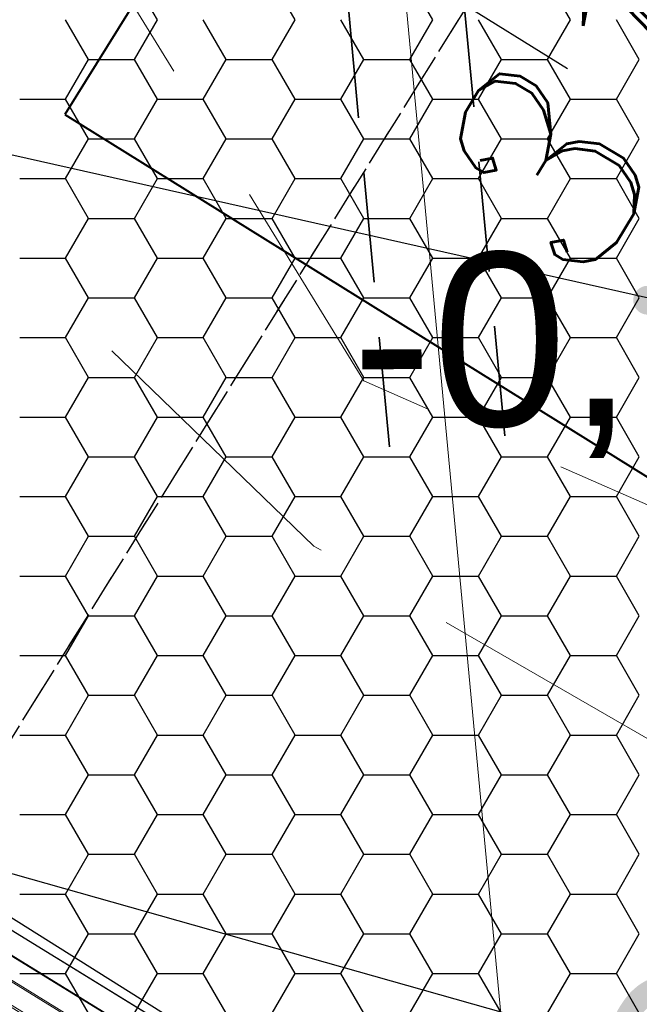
# Model space of a CAD drawing. Extents: x 4615668 to 9294084, y 5325188 to 10688993.
# Tile 613 of 656: x 4651584.59 to 4651586.73, y 5338721.03 to 5338724.44. Entities that reach past the tile are written whole.
import ezdxf

# ---------------------------------------------------------------- set-up
doc = ezdxf.new("R2010")
doc.units = 0
doc.header["$MEASUREMENT"] = 0
for name, pattern in [('DASHED', [19.049999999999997, 12.7, -6.35]), ('KTCR', [1.5, 1, -0.5]), ('l423_500', [2, 1.5, -0.5])]:
    doc.linetypes.add(name, pattern=pattern)
for name, color, linetype, lineweight in [('!0017A_GR_DR_WYMPROJ', 1, 'Continuous', 30), ('chodnik', 7, 'l423_500', 13), ('pkt_wys', 7, 'Continuous', 13), ('PROJEKTOWANA_WODA', 150, 'Continuous', 40), ('t', 7, 'Continuous', 13), ('Wymiar', 7, 'Continuous', 9)]:
    doc.layers.add(name, color=color, linetype=linetype, lineweight=lineweight)
for name, color, linetype in [('1', 7, 'Continuous'), ('_bloki_instalacje_elektryczne', 102, 'Continuous'), ('DIM', 7, 'Continuous'), ('OPIS', 7, 'Continuous'), ('proj_tt_ww', 5, 'Continuous')]:
    doc.layers.add(name, color=color, linetype=linetype)
doc.styles.add('ARIAL_CE', font='arial.ttf', dxfattribs={"height": 15})
doc.styles.add('Style-ITALIC_1250', font='ITALIC_1250.shx')
doc.styles.add('STYLE2', font='arial.ttf')
doc.dimstyles.new('1-500', dxfattribs={"dimtxt": 1, "dimasz": 0.5, "dimexe": 0.18, "dimexo": 0.0625, "dimgap": 0.3, "dimtad": 1, "dimzin": 0, "dimdsep": 46, "dimtxsty": 'STYLE2', "dimblk": 'DOT', "dimcen": 0.09, "dimadec": 0, "dimazin": 0, "dimtfac": 1, "dimtmove": 0, "dimatfit": 0, "dimldrblk": 'DOT', "dimfxl": 0, "dimtolj": 1, "dimtzin": 0, "dimarcsym": 0})

# ---------------------------------------------------------------- blocks, each defined once
blk = doc.blocks.new('G$C30F5686F')
at = {"layer": '1', "color": 254, "linetype": 'Continuous', "lineweight": 30, "ltscale": 0.01, "transparency": 33554528}
for p, q in [((6.495181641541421, 11.65023570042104), (6.415806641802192, 11.78771723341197)), ((6.971431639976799, 11.65023569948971), (6.89205664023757, 11.78771723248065)), ((7.447681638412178, 11.65023569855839), (7.368306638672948, 11.78771723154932)), ((7.923931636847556, 11.65023569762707), (7.844556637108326, 11.787717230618)), ((6.257056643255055, 11.51275416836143), (6.177681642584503, 11.65023570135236)), ((6.415806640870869, 11.512754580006), (6.495181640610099, 11.65023611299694)), ((6.733306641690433, 11.5127541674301), (6.653931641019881, 11.65023570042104)), ((6.892056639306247, 11.51275458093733), (6.971431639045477, 11.65023611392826)), ((7.209556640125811, 11.51275416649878), (7.130181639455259, 11.65023569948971)), ((7.368306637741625, 11.51275458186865), (7.447681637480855, 11.65023611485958)), ((7.685806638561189, 11.51275416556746), (7.606431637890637, 11.65023569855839)), ((7.844556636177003, 11.51275458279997), (7.923931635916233, 11.6502361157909)), ((8.162056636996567, 11.51275416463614), (8.082681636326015, 11.65023569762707)), ((6.17768164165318, 11.37527304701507), (6.25705664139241, 11.512754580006)), ((6.257056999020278, 11.51275437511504), (6.415806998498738, 11.51275437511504)), ((6.495181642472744, 11.37527263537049), (6.415806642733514, 11.51275416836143)), ((6.653931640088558, 11.37527304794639), (6.733306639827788, 11.51275458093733)), ((6.733306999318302, 11.51275437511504), (6.892056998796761, 11.51275437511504)), ((6.971431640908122, 11.37527263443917), (6.892056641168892, 11.5127541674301)), ((7.130181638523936, 11.37527304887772), (7.209556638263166, 11.51275458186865)), ((7.209556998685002, 11.51275437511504), (7.368306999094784, 11.51275437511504)), ((7.4476816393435, 11.37527263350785), (7.36830663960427, 11.51275416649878)), ((7.606431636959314, 11.37527304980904), (7.685806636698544, 11.51275458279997)), ((7.685806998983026, 11.51275437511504), (7.844556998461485, 11.51275437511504)), ((7.923931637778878, 11.37527263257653), (7.844556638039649, 11.51275416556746)), ((8.082681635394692, 11.37527305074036), (8.162056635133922, 11.51275458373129)), ((6.018931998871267, 11.37527284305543), (6.177681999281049, 11.37527284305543)), ((6.257056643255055, 11.23779110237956), (6.177681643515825, 11.37527263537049)), ((6.415806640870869, 11.23779151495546), (6.495181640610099, 11.37527304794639)), ((6.49518199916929, 11.37527284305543), (6.653931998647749, 11.37527284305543)), ((6.733306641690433, 11.23779110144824), (6.653931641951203, 11.37527263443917)), ((6.892056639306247, 11.23779151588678), (6.971431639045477, 11.37527304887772)), ((6.971431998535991, 11.37527284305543), (7.130181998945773, 11.37527284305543)), ((7.209556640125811, 11.23779110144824), (7.130181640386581, 11.37527263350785)), ((7.368306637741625, 11.23779151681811), (7.447681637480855, 11.37527304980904)), ((7.447681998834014, 11.37527284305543), (7.606431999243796, 11.37527284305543)), ((7.685806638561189, 11.23779110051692), (7.606431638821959, 11.37527263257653)), ((7.844556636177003, 11.23779151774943), (7.923931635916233, 11.37527305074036)), ((7.923931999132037, 11.37527284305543), (8.082681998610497, 11.37527284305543)), ((8.162056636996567, 11.23779109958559), (8.082681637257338, 11.3752726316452)), ((6.177681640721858, 11.10030998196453), (6.25705664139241, 11.23779151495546)), ((6.257056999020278, 11.23779131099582), (6.415806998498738, 11.23779131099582)), ((6.495181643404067, 11.10030956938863), (6.415806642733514, 11.23779110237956)), ((6.653931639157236, 11.10030998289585), (6.733306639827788, 11.23779151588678)), ((6.733306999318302, 11.23779131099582), (6.892056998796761, 11.23779131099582)), ((6.971431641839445, 11.10030956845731), (6.892056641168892, 11.23779110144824)), ((7.130181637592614, 11.10030998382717), (7.209556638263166, 11.23779151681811)), ((7.209556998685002, 11.23779131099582), (7.368306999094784, 11.23779131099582)), ((7.447681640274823, 11.10030956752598), (7.36830663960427, 11.23779110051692)), ((7.606431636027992, 11.1003099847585), (7.685806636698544, 11.23779151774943)), ((7.685806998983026, 11.23779131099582), (7.844556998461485, 11.23779131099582)), ((7.923931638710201, 11.10030956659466), (7.844556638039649, 11.23779109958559)), ((8.08268163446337, 11.10030998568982), (8.162056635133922, 11.23779151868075)), ((6.018931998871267, 11.10030977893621), (6.177681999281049, 11.10030977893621)), ((6.257056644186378, 10.96282803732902), (6.177681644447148, 11.10030957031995)), ((6.415806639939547, 10.96282844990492), (6.495181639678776, 11.10030998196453)), ((6.49518199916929, 11.10030977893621), (6.653931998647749, 11.10030977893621)), ((6.733306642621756, 10.9628280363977), (6.653931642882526, 11.10030956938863)), ((6.892056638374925, 10.96282845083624), (6.971431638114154, 11.10030998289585)), ((6.971431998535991, 11.10030977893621), (7.130181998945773, 11.10030977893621)), ((7.209556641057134, 10.96282803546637), (7.130181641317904, 11.10030956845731)), ((7.368306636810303, 10.96282845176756), (7.447681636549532, 11.10030998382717)), ((7.447681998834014, 11.10030977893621), (7.606431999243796, 11.10030977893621)), ((7.685806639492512, 10.96282803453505), (7.606431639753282, 11.10030956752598)), ((7.844556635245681, 10.96282845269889), (7.92393163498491, 11.1003099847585)), ((7.923931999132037, 11.10030977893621), (8.082681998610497, 11.10030977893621)), ((8.16205663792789, 10.96282803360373), (8.08268163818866, 11.10030956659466)), ((6.177681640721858, 10.82534691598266), (6.257056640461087, 10.9628284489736)), ((6.257056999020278, 10.9628282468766), (6.415806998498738, 10.9628282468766)), ((6.495181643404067, 10.82534650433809), (6.415806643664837, 10.96282803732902)), ((6.653931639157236, 10.82534691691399), (6.733306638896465, 10.96282844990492)), ((6.733306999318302, 10.9628282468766), (6.892056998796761, 10.9628282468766)), ((6.971431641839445, 10.82534650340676), (6.892056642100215, 10.9628280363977)), ((7.130181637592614, 10.82534691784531), (7.209556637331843, 10.96282845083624)), ((7.209556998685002, 10.9628282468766), (7.368306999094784, 10.9628282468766)), ((7.447681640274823, 10.82534650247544), (7.368306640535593, 10.96282803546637)), ((7.606431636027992, 10.82534691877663), (7.685806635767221, 10.96282845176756)), ((7.685806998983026, 10.9628282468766), (7.844556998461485, 10.9628282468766)), ((7.923931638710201, 10.82534650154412), (7.844556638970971, 10.96282803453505)), ((8.08268163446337, 10.82534691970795), (8.1620566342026, 10.96282845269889)), ((6.018931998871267, 10.82534671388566), (6.177681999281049, 10.82534671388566)), ((6.257056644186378, 10.68786497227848), (6.177681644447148, 10.82534650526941)), ((6.415806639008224, 10.68786538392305), (6.495181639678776, 10.82534691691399)), ((6.49518199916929, 10.82534671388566), (6.653931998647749, 10.82534671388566)), ((6.733306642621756, 10.68786497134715), (6.653931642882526, 10.82534650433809)), ((6.892056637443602, 10.68786538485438), (6.971431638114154, 10.82534691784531)), ((6.971431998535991, 10.82534671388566), (7.130181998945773, 10.82534671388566)), ((7.209556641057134, 10.68786497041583), (7.130181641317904, 10.82534650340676)), ((7.36830663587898, 10.6878653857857), (7.447681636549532, 10.82534691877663)), ((7.447681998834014, 10.82534671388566), (7.606431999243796, 10.82534671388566)), ((7.685806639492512, 10.68786496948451), (7.606431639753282, 10.82534650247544)), ((7.844556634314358, 10.68786538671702), (7.92393163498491, 10.82534691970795)), ((7.923931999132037, 10.82534671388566), (8.082681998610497, 10.82534671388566)), ((8.16205663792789, 10.68786496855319), (8.08268163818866, 10.82534650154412)), ((6.177681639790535, 10.55038385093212), (6.257056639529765, 10.68786538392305)), ((6.257056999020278, 10.68786518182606), (6.415806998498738, 10.68786518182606)), ((6.495181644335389, 10.55038343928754), (6.415806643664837, 10.68786497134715)), ((6.653931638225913, 10.55038385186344), (6.733306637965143, 10.68786538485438)), ((6.733306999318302, 10.68786518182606), (6.892056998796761, 10.68786518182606)), ((6.971431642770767, 10.55038343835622), (6.892056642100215, 10.68786497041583)), ((7.130181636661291, 10.55038385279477), (7.209556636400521, 10.6878653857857)), ((7.209556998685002, 10.68786518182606), (7.368306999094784, 10.68786518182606)), ((7.447681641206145, 10.5503834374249), (7.368306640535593, 10.68786496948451)), ((7.606431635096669, 10.55038385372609), (7.685806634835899, 10.68786538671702)), ((7.685806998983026, 10.68786518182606), (7.844556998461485, 10.68786518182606)), ((7.923931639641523, 10.55038343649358), (7.844556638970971, 10.68786496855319)), ((8.082681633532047, 10.55038385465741), (8.162056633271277, 10.68786538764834)), ((6.018931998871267, 10.55038364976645), (6.177681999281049, 10.55038364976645)), ((6.2570566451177, 10.41290190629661), (6.17768164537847, 10.55038343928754)), ((6.415806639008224, 10.41290231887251), (6.495181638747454, 10.55038385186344)), ((6.49518199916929, 10.55038364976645), (6.653931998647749, 10.55038364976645)), ((6.733306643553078, 10.41290190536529), (6.653931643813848, 10.55038343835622)), ((6.892056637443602, 10.41290231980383), (6.971431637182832, 10.55038385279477)), ((6.971431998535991, 10.55038364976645), (7.130181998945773, 10.55038364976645)), ((7.209556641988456, 10.41290190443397), (7.130181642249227, 10.5503834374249)), ((7.36830663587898, 10.41290232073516), (7.44768163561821, 10.55038385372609)), ((7.447681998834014, 10.55038364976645), (7.606431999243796, 10.55038364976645)), ((7.685806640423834, 10.41290190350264), (7.606431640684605, 10.55038343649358)), ((7.844556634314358, 10.41290232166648), (7.923931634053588, 10.55038385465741)), ((7.923931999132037, 10.55038364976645), (8.082681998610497, 10.55038364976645)), ((8.162056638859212, 10.41290190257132), (8.082681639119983, 10.55038343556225)), ((6.177681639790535, 10.27542078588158), (6.257056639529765, 10.41290231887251)), ((6.257056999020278, 10.41290211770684), (6.415806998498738, 10.41290211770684)), ((6.495181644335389, 10.27542037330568), (6.415806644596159, 10.41290190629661)), ((6.653931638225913, 10.2754207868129), (6.733306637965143, 10.41290231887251)), ((6.733306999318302, 10.41290211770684), (6.892056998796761, 10.41290211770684)), ((6.971431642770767, 10.27542037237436), (6.892056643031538, 10.41290190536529)), ((7.130181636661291, 10.27542078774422), (7.209556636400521, 10.41290231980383)), ((7.209556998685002, 10.41290211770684), (7.368306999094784, 10.41290211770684)), ((7.447681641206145, 10.27542037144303), (7.368306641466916, 10.41290190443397)), ((7.606431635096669, 10.27542078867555), (7.685806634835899, 10.41290232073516)), ((7.685806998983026, 10.41290211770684), (7.844556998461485, 10.41290211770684)), ((7.923931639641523, 10.27542037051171), (7.844556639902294, 10.41290190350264)), ((8.082681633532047, 10.27542078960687), (8.162056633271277, 10.41290232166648)), ((6.018931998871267, 10.27542058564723), (6.177681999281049, 10.27542058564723)), ((6.257056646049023, 10.13793884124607), (6.17768164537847, 10.275420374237)), ((6.415806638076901, 10.13793925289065), (6.495181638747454, 10.27542078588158)), ((6.49518199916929, 10.27542058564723), (6.653931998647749, 10.27542058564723)), ((6.733306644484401, 10.13793884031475), (6.653931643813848, 10.27542037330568)), ((6.89205663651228, 10.13793925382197), (6.971431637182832, 10.2754207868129)), ((6.971431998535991, 10.27542058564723), (7.130181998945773, 10.27542058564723)), ((7.209556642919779, 10.13793883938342), (7.130181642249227, 10.27542037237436)), ((7.368306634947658, 10.13793925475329), (7.44768163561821, 10.27542078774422)), ((7.447681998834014, 10.27542058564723), (7.606431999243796, 10.27542058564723)), ((7.685806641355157, 10.1379388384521), (7.606431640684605, 10.27542037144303)), ((7.844556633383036, 10.13793925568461), (7.923931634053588, 10.27542078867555)), ((7.923931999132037, 10.27542058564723), (8.082681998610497, 10.27542058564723)), ((8.162056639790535, 10.13793883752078), (8.082681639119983, 10.27542037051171)), ((6.177681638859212, 10.00045771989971), (6.257056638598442, 10.13793925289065)), ((6.257056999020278, 10.13793905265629), (6.415806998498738, 10.13793905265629)), ((6.495181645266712, 10.00045730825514), (6.415806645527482, 10.13793884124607)), ((6.65393163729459, 10.00045772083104), (6.73330663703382, 10.13793925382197)), ((6.733306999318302, 10.13793905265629), (6.892056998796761, 10.13793905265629)), ((6.97143164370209, 10.00045730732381), (6.89205664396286, 10.13793884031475)), ((7.130181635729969, 10.00045772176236), (7.209556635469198, 10.13793925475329)), ((7.209556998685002, 10.13793905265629), (7.368306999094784, 10.13793905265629)), ((7.447681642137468, 10.00045730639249), (7.368306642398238, 10.13793883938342)), ((7.606431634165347, 10.00045772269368), (7.685806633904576, 10.13793925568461)), ((7.685806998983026, 10.13793905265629), (7.844556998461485, 10.13793905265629)), ((7.923931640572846, 10.00045730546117), (7.844556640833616, 10.1379388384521)), ((8.082681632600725, 10.000457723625), (8.162056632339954, 10.13793925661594)), ((6.018931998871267, 10.00045752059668), (6.177681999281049, 10.00045752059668)), ((6.257056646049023, 9.862975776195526), (6.177681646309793, 10.00045730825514)), ((6.415806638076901, 9.862976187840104), (6.495181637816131, 10.00045772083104)), ((6.49518199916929, 10.00045752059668), (6.653931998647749, 10.00045752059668)), ((6.733306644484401, 9.862975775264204), (6.653931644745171, 10.00045730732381)), ((6.89205663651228, 9.862976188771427), (6.971431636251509, 10.00045772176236)), ((6.971431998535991, 10.00045752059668), (7.130181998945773, 10.00045752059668)), ((7.209556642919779, 9.862975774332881), (7.130181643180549, 10.00045730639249)), ((7.368306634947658, 9.86297618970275), (7.447681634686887, 10.00045772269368)), ((7.447681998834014, 10.00045752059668), (7.606431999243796, 10.00045752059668)), ((7.685806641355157, 9.862975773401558), (7.606431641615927, 10.00045730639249)), ((7.844556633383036, 9.862976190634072), (7.923931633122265, 10.000457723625)), ((7.923931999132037, 10.00045752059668), (8.082681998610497, 10.00045752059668)), ((8.162056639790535, 9.862975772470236), (8.082681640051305, 10.00045730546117)), ((6.17768163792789, 9.725494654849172), (6.257056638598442, 9.862976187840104)), ((6.257056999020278, 9.862975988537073), (6.415806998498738, 9.862975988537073)), ((6.495181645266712, 9.725494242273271), (6.415806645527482, 9.862975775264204)), ((6.653931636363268, 9.725494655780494), (6.73330663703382, 9.862976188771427)), ((6.733306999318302, 9.862975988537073), (6.892056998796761, 9.862975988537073)), ((6.97143164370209, 9.725494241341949), (6.89205664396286, 9.862975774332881)), ((7.130181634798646, 9.725494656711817), (7.209556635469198, 9.86297618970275)), ((7.209556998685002, 9.862975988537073), (7.368306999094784, 9.862975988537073)), ((7.447681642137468, 9.725494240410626), (7.368306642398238, 9.862975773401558)), ((7.606431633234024, 9.72549465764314), (7.685806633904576, 9.862976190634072)), ((7.685806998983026, 9.862975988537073), (7.844556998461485, 9.862975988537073)), ((7.923931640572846, 9.725494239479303), (7.844556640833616, 9.862975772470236)), ((8.082681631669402, 9.725494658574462), (8.162056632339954, 9.862976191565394)), ((6.018931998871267, 9.725494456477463), (6.177681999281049, 9.725494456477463)), ((6.257056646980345, 9.588012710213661), (6.177681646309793, 9.725494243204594)), ((6.415806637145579, 9.588013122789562), (6.495181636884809, 9.725494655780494)), ((6.49518199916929, 9.725494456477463), (6.653931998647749, 9.725494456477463)), ((6.733306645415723, 9.588012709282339), (6.653931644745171, 9.725494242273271)), ((6.892056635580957, 9.588013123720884), (6.971431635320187, 9.725494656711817)), ((6.971431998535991, 9.725494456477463), (7.130181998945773, 9.725494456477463)), ((7.209556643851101, 9.588012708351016), (7.130181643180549, 9.725494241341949)), ((7.368306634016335, 9.588013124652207), (7.447681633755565, 9.72549465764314)), ((7.447681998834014, 9.725494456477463), (7.606431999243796, 9.725494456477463)), ((7.685806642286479, 9.588012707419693), (7.606431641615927, 9.725494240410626)), ((7.844556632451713, 9.58801312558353), (7.923931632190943, 9.72549465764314)), ((7.923931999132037, 9.725494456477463), (8.082681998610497, 9.725494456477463)), ((8.162056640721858, 9.588012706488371), (8.082681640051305, 9.725494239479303)), ((6.17768163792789, 9.45053158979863), (6.25705663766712, 9.58801312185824)), ((6.257056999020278, 9.588012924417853), (6.415806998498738, 9.588012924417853)), ((6.495181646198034, 9.450531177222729), (6.415806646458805, 9.588012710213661)), ((6.653931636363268, 9.450531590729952), (6.733306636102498, 9.588013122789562)), ((6.733306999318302, 9.588012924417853), (6.892056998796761, 9.588012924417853)), ((6.971431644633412, 9.450531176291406), (6.892056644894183, 9.588012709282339)), ((7.130181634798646, 9.450531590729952), (7.209556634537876, 9.588013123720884)), ((7.209556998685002, 9.588012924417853), (7.368306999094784, 9.588012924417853)), ((7.44768164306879, 9.450531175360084), (7.368306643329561, 9.588012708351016)), ((7.606431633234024, 9.450531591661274), (7.685806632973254, 9.588013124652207)), ((7.685806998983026, 9.588012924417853), (7.844556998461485, 9.588012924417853)), ((7.923931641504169, 9.450531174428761), (7.844556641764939, 9.588012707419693)), ((8.082681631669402, 9.450531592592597), (8.162056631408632, 9.58801312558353)), ((6.018931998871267, 9.450531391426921), (6.177681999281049, 9.450531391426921)), ((6.257056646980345, 9.313049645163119), (6.177681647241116, 9.450531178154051)), ((6.415806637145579, 9.313050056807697), (6.495181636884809, 9.45053158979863)), ((6.49518199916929, 9.450531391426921), (6.653931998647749, 9.450531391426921)), ((6.733306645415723, 9.313049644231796), (6.653931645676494, 9.450531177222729)), ((6.892056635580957, 9.31305005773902), (6.971431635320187, 9.450531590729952)), ((6.971431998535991, 9.450531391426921), (7.130181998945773, 9.450531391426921)), ((7.209556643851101, 9.313049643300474), (7.130181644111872, 9.450531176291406)), ((7.368306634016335, 9.313050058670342), (7.447681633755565, 9.450531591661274)), ((7.447681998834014, 9.450531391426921), (7.606431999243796, 9.450531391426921)), ((7.685806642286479, 9.313049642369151), (7.60643164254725, 9.450531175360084)), ((7.844556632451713, 9.313050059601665), (7.923931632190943, 9.450531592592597)), ((7.923931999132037, 9.450531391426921), (8.082681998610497, 9.450531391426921)), ((8.162056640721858, 9.313049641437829), (8.082681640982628, 9.450531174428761)), ((6.177681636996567, 9.175568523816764), (6.25705663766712, 9.313050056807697)), ((6.257056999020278, 9.313049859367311), (6.415806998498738, 9.313049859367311)), ((6.495181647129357, 9.175568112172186), (6.415806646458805, 9.313049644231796)), ((6.653931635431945, 9.175568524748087), (6.733306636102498, 9.31305005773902)), ((6.733306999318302, 9.313049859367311), (6.892056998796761, 9.313049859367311)), ((6.971431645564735, 9.175568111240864), (6.892056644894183, 9.313049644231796)), ((7.130181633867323, 9.17556852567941), (7.209556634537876, 9.313050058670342)), ((7.209556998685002, 9.313049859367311), (7.368306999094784, 9.313049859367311)), ((7.447681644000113, 9.175568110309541), (7.368306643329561, 9.313049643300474)), ((7.606431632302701, 9.175568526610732), (7.685806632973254, 9.313050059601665)), ((7.685806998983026, 9.313049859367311), (7.844556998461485, 9.313049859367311)), ((7.923931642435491, 9.175568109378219), (7.844556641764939, 9.313049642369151)), ((8.08268163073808, 9.175568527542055), (8.162056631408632, 9.313050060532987)), ((6.018931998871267, 9.175568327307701), (6.177681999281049, 9.175568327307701)), ((6.257056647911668, 9.038086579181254), (6.177681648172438, 9.175568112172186)), ((6.415806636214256, 9.038086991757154), (6.495181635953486, 9.175568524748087)), ((6.49518199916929, 9.175568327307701), (6.653931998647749, 9.175568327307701)), ((6.733306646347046, 9.038086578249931), (6.653931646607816, 9.175568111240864)), ((6.892056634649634, 9.038086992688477), (6.971431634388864, 9.17556852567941)), ((6.971431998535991, 9.175568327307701), (7.130181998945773, 9.175568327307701)), ((7.209556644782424, 9.038086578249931), (7.130181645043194, 9.175568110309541)), ((7.368306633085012, 9.0380869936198), (7.447681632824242, 9.175568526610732)), ((7.447681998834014, 9.175568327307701), (7.606431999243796, 9.175568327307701)), ((7.685806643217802, 9.038086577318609), (7.606431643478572, 9.175568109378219)), ((7.844556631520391, 9.038086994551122), (7.92393163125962, 9.175568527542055)), ((7.923931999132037, 9.175568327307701), (8.082681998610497, 9.175568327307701)), ((8.16205664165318, 9.038086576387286), (8.08268164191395, 9.175568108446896)), ((6.177681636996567, 8.900605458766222), (6.257056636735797, 9.038086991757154)), ((6.257056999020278, 9.038086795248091), (6.415806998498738, 9.038086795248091)), ((6.495181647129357, 8.900605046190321), (6.415806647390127, 9.038086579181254)), ((6.653931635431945, 8.900605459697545), (6.733306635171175, 9.038086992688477)), ((6.733306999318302, 9.038086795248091), (6.892056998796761, 9.038086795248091)), ((6.971431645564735, 8.900605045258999), (6.892056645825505, 9.038086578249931)), ((7.130181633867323, 8.900605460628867), (7.209556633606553, 9.0380869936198)), ((7.209556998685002, 9.038086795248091), (7.368306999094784, 9.038086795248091)), ((7.447681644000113, 8.900605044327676), (7.368306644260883, 9.038086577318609)), ((7.606431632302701, 8.90060546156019), (7.685806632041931, 9.038086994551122)), ((7.685806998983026, 9.038086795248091), (7.844556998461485, 9.038086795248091)), ((7.923931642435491, 8.900605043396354), (7.844556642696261, 9.038086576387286)), ((8.08268163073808, 8.900605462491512), (8.16205663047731, 9.038086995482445)), ((6.018931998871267, 8.900605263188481), (6.177681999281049, 8.900605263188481)), ((6.257056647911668, 8.763123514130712), (6.177681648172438, 8.900605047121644)), ((6.415806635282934, 8.763123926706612), (6.495181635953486, 8.900605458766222)), ((6.49518199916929, 8.900605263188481), (6.653931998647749, 8.900605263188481)), ((6.733306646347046, 8.763123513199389), (6.653931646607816, 8.900605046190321)), ((6.892056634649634, 8.763123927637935), (6.971431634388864, 8.900605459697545)), ((6.971431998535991, 8.900605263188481), (7.130181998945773, 8.900605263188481)), ((7.209556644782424, 8.763123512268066), (7.130181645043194, 8.900605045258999)), ((7.368306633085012, 8.763123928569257), (7.447681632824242, 8.900605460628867)), ((7.447681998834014, 8.900605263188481), (7.606431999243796, 8.900605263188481)), ((7.685806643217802, 8.763123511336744), (7.606431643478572, 8.900605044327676)), ((7.844556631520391, 8.763123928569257), (7.92393163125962, 8.90060546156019)), ((7.923931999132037, 8.900605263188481), (8.082681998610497, 8.900605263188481)), ((8.16205664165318, 8.763123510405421), (8.08268164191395, 8.900605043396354)), ((6.177681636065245, 8.625642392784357), (6.257056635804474, 8.76312392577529)), ((6.257056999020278, 8.763123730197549), (6.415806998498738, 8.763123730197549)), ((6.495181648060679, 8.625641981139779), (6.415806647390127, 8.763123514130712)), ((6.653931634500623, 8.62564239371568), (6.733306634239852, 8.763123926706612)), ((6.733306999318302, 8.763123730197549), (6.892056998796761, 8.763123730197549)), ((6.971431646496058, 8.625641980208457), (6.892056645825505, 8.763123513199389)), ((7.130181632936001, 8.625642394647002), (7.209556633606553, 8.763123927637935)), ((7.209556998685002, 8.763123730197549), (7.368306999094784, 8.763123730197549)), ((7.447681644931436, 8.625641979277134), (7.368306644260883, 8.763123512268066)), ((7.606431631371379, 8.625642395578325), (7.685806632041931, 8.763123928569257)), ((7.685806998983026, 8.763123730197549), (7.844556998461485, 8.763123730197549)), ((7.923931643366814, 8.625641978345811), (7.844556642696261, 8.763123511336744)), ((8.082681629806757, 8.625642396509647), (8.16205663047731, 8.76312392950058)), ((6.018931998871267, 8.625642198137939), (6.177681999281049, 8.625642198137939)), ((6.25705664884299, 8.48816044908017), (6.177681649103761, 8.625641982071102)), ((6.415806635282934, 8.488160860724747), (6.495181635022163, 8.62564239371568)), ((6.49518199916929, 8.625642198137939), (6.653931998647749, 8.625642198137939)), ((6.733306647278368, 8.488160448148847), (6.653931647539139, 8.625641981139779)), ((6.892056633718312, 8.48816086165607), (6.971431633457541, 8.625642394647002)), ((6.971431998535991, 8.625642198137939), (7.130181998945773, 8.625642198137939)), ((7.209556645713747, 8.488160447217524), (7.130181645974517, 8.625641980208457)), ((7.36830663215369, 8.488160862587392), (7.44768163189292, 8.625642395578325)), ((7.447681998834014, 8.625642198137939), (7.606431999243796, 8.625642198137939)), ((7.685806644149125, 8.488160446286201), (7.606431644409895, 8.625641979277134)), ((7.844556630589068, 8.488160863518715), (7.923931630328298, 8.625642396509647)), ((7.923931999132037, 8.625642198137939), (8.082681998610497, 8.625642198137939)), ((8.162056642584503, 8.488160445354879), (8.082681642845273, 8.625641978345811)), ((6.177681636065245, 8.350679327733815), (6.257056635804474, 8.488160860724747)), ((6.257056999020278, 8.488160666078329), (6.415806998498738, 8.488160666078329)), ((6.495181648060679, 8.350678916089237), (6.41580664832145, 8.488160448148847)), ((6.653931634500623, 8.350679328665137), (6.733306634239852, 8.48816086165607)), ((6.733306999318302, 8.488160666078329), (6.892056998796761, 8.488160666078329)), ((6.971431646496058, 8.350678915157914), (6.892056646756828, 8.488160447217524)), ((7.130181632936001, 8.35067932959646), (7.209556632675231, 8.488160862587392)), ((7.209556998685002, 8.488160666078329), (7.368306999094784, 8.488160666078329)), ((7.447681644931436, 8.350678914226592), (7.368306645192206, 8.488160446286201)), ((7.606431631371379, 8.350679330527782), (7.685806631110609, 8.488160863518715)), ((7.685806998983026, 8.488160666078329), (7.844556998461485, 8.488160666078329)), ((7.923931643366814, 8.350678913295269), (7.844556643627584, 8.488160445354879)), ((8.082681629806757, 8.350679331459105), (8.162056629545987, 8.488160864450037)), ((6.018931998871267, 8.35067913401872), (6.177681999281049, 8.35067913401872)), ((6.25705664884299, 8.213197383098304), (6.177681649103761, 8.350678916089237)), ((6.415806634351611, 8.213197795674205), (6.495181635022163, 8.350679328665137)), ((6.49518199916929, 8.35067913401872), (6.653931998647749, 8.35067913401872)), ((6.733306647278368, 8.213197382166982), (6.653931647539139, 8.350678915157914)), ((6.892056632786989, 8.213197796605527), (6.971431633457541, 8.35067932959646)), ((6.971431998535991, 8.35067913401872), (7.130181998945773, 8.35067913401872)), ((7.209556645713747, 8.21319738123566), (7.130181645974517, 8.350678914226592)), ((7.368306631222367, 8.21319779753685), (7.44768163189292, 8.350679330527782)), ((7.447681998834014, 8.35067913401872), (7.606431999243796, 8.35067913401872)), ((7.685806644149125, 8.213197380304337), (7.606431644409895, 8.350678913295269)), ((7.844556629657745, 8.213197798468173), (7.923931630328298, 8.350679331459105)), ((7.923931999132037, 8.35067913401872), (8.082681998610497, 8.35067913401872)), ((8.162056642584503, 8.213197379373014), (8.082681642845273, 8.350678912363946))]:
    blk.add_line(p, q, dxfattribs=at)
at = {"layer": '1', "color": 5, "linetype": 'DASHED', "ltscale": 0.8}
blk.add_line((9.751047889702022, 10.33727111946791), (4.4291309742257, 11.53268688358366), dxfattribs=at)
blk = doc.blocks.new('G$CA76AC6B6')
at = {"layer": '_bloki_instalacje_elektryczne', "linetype": 'DASHED', "lineweight": 35, "ltscale": 0.03}
for p, q in [((2.850050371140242, 14.75814320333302), (3.167815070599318, 11.37561582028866)), ((2.451803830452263, 14.72073073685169), (2.769568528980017, 11.33820335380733))]:
    blk.add_line(p, q, dxfattribs=at)
at = {"layer": 'PROJEKTOWANA_WODA'}
for p, q in [((4.141409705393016, 16.68007576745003), (1.631158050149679, 12.64535038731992)), ((1.631158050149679, 12.64535038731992), (16.40325174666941, 3.454660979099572))]:
    blk.add_line(p, q, dxfattribs=at)
at = {"layer": 'Wymiar', "color": 242, "linetype": 'DASHED', "lineweight": 30, "ltscale": 0.01}
blk.add_lwpolyline([(9.387538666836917, 23.25176980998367), (0.04189985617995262, 8.230532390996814)], dxfattribs=at)
blk = doc.blocks.new('G$CE3CC9D66')
at = {"layer": 'Wymiar', "color": 242, "linetype": 'DASHED', "lineweight": 30, "ltscale": 0.01}
blk.add_lwpolyline([(10.14603875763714, 22.95651929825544), (9.466775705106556, 23.37913346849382), (0.04189714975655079, 8.230534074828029)], dxfattribs=at)
at = {"layer": 'Wymiar', "lineweight": 0, "ltscale": 40}
blk.add_blockref('G$CA76AC6B6', (0, 0), dxfattribs=at)
blk = doc.blocks.new('801_5')
at = {"layer": 'pkt_wys', "linetype": 'Continuous', "lineweight": 13}
h = blk.add_hatch(color=7, dxfattribs=at)
edge = h.paths.add_edge_path()
edge.add_arc((-4.656613e-10, -2.328306e-10), 0.05, 0, 360)
blk = doc.blocks.new('G$C3390F2A0')
at = {"layer": 'chodnik', "color": 7, "linetype": 'KTCR', "lineweight": 13, "flags": 128}
for points in [[(98.83390174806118, 133.5916863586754), (100.7985788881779, 130.3899398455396), (105.4985618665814, 128.3361163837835)], [(97.6522561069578, 132.4113289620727), (98.25460128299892, 132.1110203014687), (100.6262345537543, 129.8187416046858), (103.5341637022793, 128.1400790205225), (103.464060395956, 127.3589980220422), (103.1105095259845, 126.9675918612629), (98.7962011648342, 124.6206371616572), (96.4615069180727, 123.4819560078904), (92.88170083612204, 122.4570491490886)]]:
    blk.add_lwpolyline(points, dxfattribs=at)
at = {"layer": 't', "color": 30, "linetype": 'Continuous', "lineweight": 13, "flags": 128}
blk.add_lwpolyline([(101.3908152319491, 126.9473344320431), (100.7223620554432, 134.0628547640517), (99.07817604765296, 139.9349889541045)], dxfattribs=at)
at = {"layer": 'pkt_wys', "color": 7, "linetype": 'Continuous', "lineweight": 13}
blk.add_blockref('801_5', (101.7808223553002, 130.6690143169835), dxfattribs=at)
at = {"layer": 'pkt_wys', "color": 7, "linetype": 'Continuous', "lineweight": 13, "style": 'Style-ITALIC_1250'}
blk.add_text('310.91', height=0.68, rotation=58.92897741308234, dxfattribs=at).set_placement((101.5676204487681, 130.6936771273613))
blk = doc.blocks.new('G$C6D33AC69')
at = {"lineweight": 0, "ltscale": 40, "transparency": 33554687}
h = blk.add_hatch(dxfattribs=at)
h.set_pattern_fill('ANSI32', color=256, scale=0.2, angle=135)
h.set_pattern_definition([(180, (-4669499.23482444, -5336566.323885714), (0, -0.075), []), (180, (-4669499.259824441, -5336566.298885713), (0, -0.075), [])])
h.paths.add_polyline_path([(0, 0), (1.5, 0), (1.5, 0.6000000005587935), (0, 0.6000000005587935)])
at = {"layer": 'proj_tt_ww'}
for p, q in [((0, 0.1000000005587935), (1.5, 0.1000000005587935)), ((0, 0), (1.5, 0))]:
    blk.add_line(p, q, dxfattribs=at)
blk.add_lwpolyline([(0, 0), (1.5, 0), (1.5, 0.6000000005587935), (0, 0.6000000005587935)], close=True, dxfattribs=at)
blk = doc.blocks.new('_Dot')
at = {"color": 0, "linetype": 'ByBlock', "lineweight": -2}
blk.add_line((-0.5, 0), (-1, 0), dxfattribs=at)
at = {"color": 0, "linetype": 'ByBlock', "const_width": 0.5}
blk.add_lwpolyline([(-0.25, 0, 1), (0.25, 0, 1)], format="xyb", close=True, dxfattribs=at)
blk = doc.blocks.new('*D3842')
at = {"layer": 'Defpoints', "color": 0, "lineweight": 0, "ltscale": 40}
for p in [(4651572.611129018, 5338727.564674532), (4651588.31653459, 5338723.122971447), (4651587.608447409, 5338720.619247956)]:
    blk.add_point(p, dxfattribs=at)
at = {"layer": 'DIM', "color": 0, "lineweight": -2, "ltscale": 40}
for p, q in [((4651572.59412029, 5338727.504533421), (4651571.854056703, 5338724.887744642)), ((4651572.384170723, 5338724.924881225), (4651587.127318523, 5338720.755317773)), ((4651588.299525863, 5338723.062830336), (4651587.559462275, 5338720.446041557))]:
    blk.add_line(p, q, dxfattribs=at)
at = {"layer": 'DIM', "color": 0, "linetype": 'ByBlock', "lineweight": -2, "ltscale": 40, "xscale": 0.5, "yscale": 0.5, "zscale": 0.5}
for p, rotation in [((4651571.903041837, 5338725.060951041), 164.2083727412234), ((4651587.608447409, 5338720.619247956), 344.2083727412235)]:
    blk.add_blockref('_Dot', p, dxfattribs=dict(at, rotation=rotation))
at = {"layer": 'DIM', "color": 0, "lineweight": 0, "ltscale": 40, "insert": (4651579.976426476, 5338723.620407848), "char_height": 1, "attachment_point": 5, "rotation": 344.2083727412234, "style": 'STYLE2'}
blk.add_mtext('\\A1;16.32 ', dxfattribs=at)
blk = doc.blocks.new('*D3849')
at = {"layer": 'Defpoints', "color": 0, "lineweight": 0, "ltscale": 40}
for p in [(4651573.066630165, 5338738.9701106), (4651589.385814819, 5338728.816874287), (4651586.533470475, 5338724.232332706)]:
    blk.add_point(p, dxfattribs=at)
at = {"layer": 'DIM', "color": 0, "lineweight": -2, "ltscale": 40}
for p, q in [((4651589.332747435, 5338728.849890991), (4651572.913796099, 5338739.065198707)), ((4651570.478419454, 5338734.810108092), (4651572.802496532, 5338738.545571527)), ((4651586.480403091, 5338724.26534941), (4651570.061451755, 5338734.480657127))]:
    blk.add_line(p, q, dxfattribs=at)
at = {"layer": 'DIM', "color": 0, "linetype": 'ByBlock', "lineweight": -2, "ltscale": 40, "xscale": 0.5, "yscale": 0.5, "zscale": 0.5}
for p, rotation in [((4651573.066630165, 5338738.9701106), 58.1115444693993), ((4651570.214285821, 5338734.385569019), 238.1115444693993)]:
    blk.add_blockref('_Dot', p, dxfattribs=dict(at, rotation=rotation))
at = {"layer": 'DIM', "color": 0, "lineweight": 0, "ltscale": 40, "insert": (4651570.952218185, 5338737.106038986), "char_height": 1, "attachment_point": 5, "rotation": 58.1115444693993, "style": 'STYLE2'}
blk.add_mtext('\\A1;5.40 ', dxfattribs=at)
blk = doc.blocks.new('*D3855')
at = {"layer": 'Defpoints', "color": 0, "lineweight": 0, "ltscale": 40}
for p in [(4651588.31653459, 5338723.122971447), (4651588.978027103, 5338722.711416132), (4651584.636300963, 5338718.768300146)]:
    blk.add_point(p, dxfattribs=at)
at = {"layer": 'DIM', "color": 0, "lineweight": -2, "ltscale": 40}
for p, q in [((4651588.369602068, 5338723.089954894), (4651589.130861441, 5338722.616328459)), ((4651586.261900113, 5338718.345787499), (4651588.713894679, 5338722.286876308)), ((4651584.689368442, 5338718.735283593), (4651586.150602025, 5338717.826160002))]:
    blk.add_line(p, q, dxfattribs=at)
at = {"layer": 'DIM', "color": 0, "linetype": 'ByBlock', "lineweight": -2, "ltscale": 40, "xscale": 0.5, "yscale": 0.5, "zscale": 0.5}
for p, rotation in [((4651588.978027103, 5338722.711416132), 58.11170754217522), ((4651585.997767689, 5338717.921247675), 238.1117075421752)]:
    blk.add_blockref('_Dot', p, dxfattribs=dict(at, rotation=rotation))
at = {"layer": 'DIM', "color": 0, "lineweight": 0, "ltscale": 40, "insert": (4651586.908035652, 5338720.67709968), "char_height": 0.75, "attachment_point": 5, "rotation": 58.11170754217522, "style": 'STYLE2'}
blk.add_mtext('\\A1;5.64 ', dxfattribs=at)

msp = doc.modelspace()

# ---------------------------------------------------------------- linework, layer by layer
at = {"lineweight": 0, "ltscale": 40}
msp.add_lwpolyline([(4651583.729975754, 5338721.138812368), (4651584.999965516, 5338720.340610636), (4651585.319246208, 5338720.848606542), (4651584.049256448, 5338721.646808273)], close=True, dxfattribs=at)
at = {"layer": 'Wymiar', "color": 242, "linetype": 'DASHED', "lineweight": 30, "ltscale": 0.01}
msp.add_lwpolyline([(4651593.255967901, 5338734.418031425), (4651592.576704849, 5338734.840645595), (4651583.151826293, 5338719.692046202)], dxfattribs=at)

# ---------------------------------------------------------------- block references
at = {"layer": '!0017A_GR_DR_WYMPROJ', "linetype": 'Continuous', "lineweight": 18}
msp.add_blockref('G$C30F5686F', (4651578.566414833, 5338712.785122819), dxfattribs=at)
at = {"lineweight": 0, "ltscale": 40, "rotation": 327.8502126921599}
msp.add_blockref('G$C6D33AC69', (4651583.729975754, 5338721.138812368), dxfattribs=at)
at = {"layer": 'Wymiar', "color": 242, "linetype": 'DASHED', "lineweight": 30, "ltscale": 0.01}
msp.add_blockref('G$C3390F2A0', (4651484.976699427, 5338592.795857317), dxfattribs=at)
at = {"layer": 'Wymiar', "lineweight": 0, "ltscale": 40}
msp.add_blockref('G$CE3CC9D66', (4651583.10993185, 5338711.461510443), dxfattribs=at)

# ---------------------------------------------------------------- texts
at = {"layer": 'OPIS', "insert": (4651585.888431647, 5338723.273044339), "char_height": 0.6, "width": 35.55034750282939, "attachment_point": 5, "rotation": 0.1544483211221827, "style": 'ARIAL_CE'}
msp.add_mtext('\\pxi-4,l6.666675,t6.666675;-0,12', dxfattribs=at)

# ---------------------------------------------------------------- dimensions: what is measured, and where the dimension line sits
at = {"layer": 'DIM', "lineweight": 0, "ltscale": 40}
for p1, p2, distance, picture, middle in [((4651586.533470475, 5338724.232332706), (4651589.385814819, 5338728.816874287), 19.219885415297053, '*D3849', (4651570.952218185, 5338737.106038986)), ((4651572.611129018, 5338727.564674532), (4651588.31653459, 5338723.122971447), -2.601925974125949, '*D3842', (4651579.976426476, 5338723.620407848))]:
    dim = msp.add_aligned_dim(p1=p1, p2=p2, distance=distance, dimstyle='1-500', override={"dimpost": ' ', "dimtxsty": 'STYLE2', "dimldrblk": 'Dot'}, dxfattribs=at)
    dim.commit()
    dim.dimension.update_dxf_attribs({"geometry": picture, "text_midpoint": middle})
dim = msp.add_linear_dim(base=(4651588.978027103, 5338722.711416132), p1=(4651584.636300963, 5338718.768300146), p2=(4651588.31653459, 5338723.122971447), angle=238.1117075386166, dimstyle='1-500', override={"dimtxt": 0.75, "dimpost": ' ', "dimtxsty": 'STYLE2', "dimldrblk": 'Dot'}, dxfattribs=at)
dim.commit()
dim.dimension.update_dxf_attribs({"geometry": '*D3855', "text_midpoint": (4651586.908035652, 5338720.67709968)})

doc.saveas('drawing.dxf')
